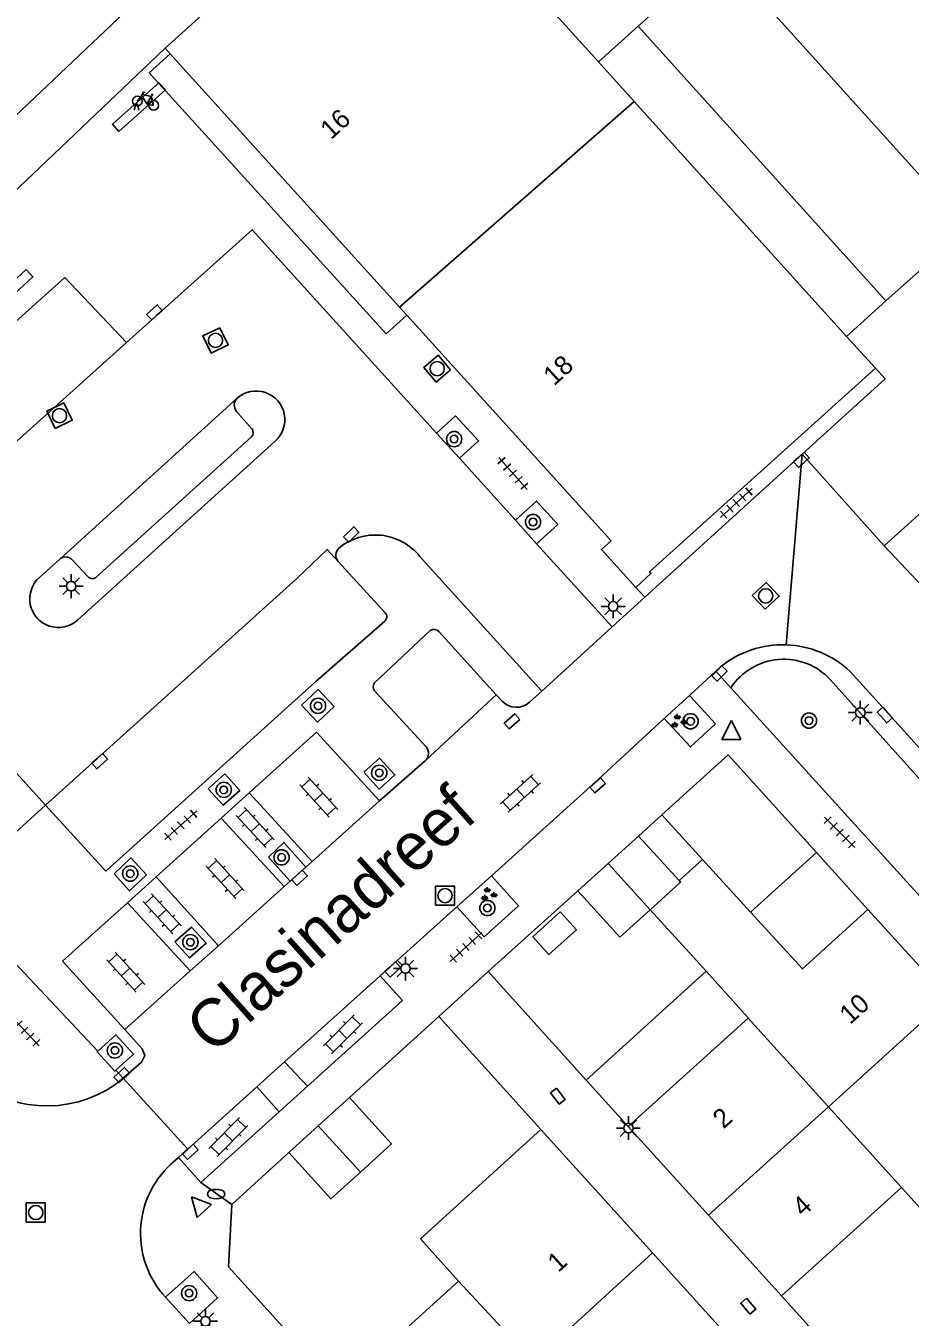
# Model space of a CAD drawing. Extents: x 132998 to 136004, y 396998 to 398512.
# Drawn here: x 133525.7 to 133572.2, y 398138.3 to 398206.2 of the extents above; entities that cross this region are included whole.
import ezdxf

# ---------------------------------------------------------------- set-up
doc = ezdxf.new("R2010")
doc.units = 0
for name, color, linetype in [('gg-afsc-erfafscheiding', 7, 'Continuous'), ('gg-afsc-hekwerk', 7, 'Continuous'), ('gg-afsc-muur', 7, 'Continuous'), ('gg-anno-huisnummerreeks BGT', 7, 'Continuous'), ('gg-anno-openbare ruimte label', 7, 'Continuous'), ('gg-bbg-bijgebouw', 7, 'Continuous'), ('gg-bbg-gedigitaliseerde bebouwing', 7, 'Continuous'), ('gg-bbg-gedigitaliseerde bijgebouw', 7, 'Continuous'), ('gg-bbg-hoofdgebouw', 7, 'Continuous'), ('gg-bbg-luifel en loopbrug', 7, 'Continuous'), ('gg-bbg-tussenscheiding', 7, 'Continuous'), ('gg-knt-verharding', 7, 'Continuous'), ('gg-knt-verharding nz', 7, 'Continuous'), ('gt-grn-groengrens', 7, 'Continuous'), ('gt-grn-weggrens', 7, 'Continuous'), ('gt-symb-boom', 7, 'Continuous'), ('gt-symb-brandkraan', 7, 'Continuous'), ('gt-symb-fietsenrek', 7, 'Continuous'), ('gt-symb-groenvak', 7, 'Continuous'), ('gt-symb-klinker verharding', 7, 'Continuous'), ('gt-symb-kolk', 7, 'Continuous'), ('gt-symb-kolk center center', 7, 'Continuous'), ('gt-symb-lichtmast', 7, 'Continuous'), ('gt-symb-rioolschacht', 7, 'Continuous'), ('gt-symb-tegel verharding', 7, 'Continuous'), ('gt-symb-waterafsluiter', 7, 'Continuous')]:
    doc.layers.add(name, color=color, linetype=linetype)

# ---------------------------------------------------------------- blocks, each defined once
blk = doc.blocks.new('gt0-TEG1')
at = {"layer": 'gt-symb-tegel verharding'}
for p, q in [((-1.125, 0), (1.125, 0)), ((-0.9, -0.25), (-0.9, 0.25)), ((-0.45, -0.25), (-0.45, 0.25)), ((0, -0.25), (0, 0.25)), ((0.45, -0.25), (0.45, 0.25)), ((0.9, -0.25), (0.9, 0.25))]:
    blk.add_line(p, q, dxfattribs=at)
blk = doc.blocks.new('gt0-KOLKCC')
at = {"layer": 'gt-symb-kolk center center'}
blk.add_lwpolyline([(-0.375, 0.2), (0.375, 0.2), (0.375, -0.2), (-0.375, -0.2)], close=True, dxfattribs=at)
blk = doc.blocks.new('gt0-WAFSL')
at = {"layer": 'gt-symb-waterafsluiter'}
for p, q in [((-0.5, -0.333), (0, 0.667)), ((0, 0.667), (0.5, -0.333)), ((0.5, -0.333), (-0.5, -0.333))]:
    blk.add_line(p, q, dxfattribs=at)
blk = doc.blocks.new('gt0-GRVAK')
at = {"layer": 'gt-symb-groenvak'}
for p, q in [((-0.11, 0.189), (-0.228, 0.24)), ((-0.182, 0.153), (0.088, 0.153)), ((-0.091, 0.211), (-0.156, 0.322)), ((-0.047, 0.214), (-0.047, 0.393)), ((-0.004, 0.211), (0.061, 0.322)), ((0.015, 0.189), (0.133, 0.24)), ((0.262, -0.052), (0.197, 0.059)), ((0.305, -0.049), (0.305, 0.13)), ((0.349, -0.052), (0.414, 0.059)), ((-0.245, -0.228), (-0.363, -0.177)), ((-0.318, -0.264), (-0.047, -0.264)), ((-0.226, -0.206), (-0.291, -0.095)), ((-0.183, -0.203), (-0.183, -0.024)), ((-0.139, -0.206), (-0.074, -0.095)), ((-0.12, -0.228), (-0.002, -0.177)), ((0.243, -0.074), (0.125, -0.023)), ((0.17, -0.11), (0.441, -0.11)), ((0.368, -0.074), (0.486, -0.023))]:
    blk.add_line(p, q, dxfattribs=at)
blk = doc.blocks.new('gt0-BOOM')
at = {"layer": 'gt-symb-boom'}
for radius in [0.4, 0.2]:
    blk.add_circle((0, 0), radius, dxfattribs=at)
blk = doc.blocks.new('gt0-LMAST')
at = {"layer": 'gt-symb-lichtmast'}
for p, q in [((-0.182, 0.173), (-0.447, 0.438)), ((-0.005, 0.246), (-0.005, 0.621)), ((0.172, 0.173), (0.437, 0.438)), ((-0.255, -0.004), (-0.63, -0.004)), ((-0.182, -0.181), (-0.447, -0.446)), ((-0.005, -0.254), (-0.005, -0.629)), ((0.437, -0.446), (0.172, -0.181)), ((0.245, -0.004), (0.62, -0.004))]:
    blk.add_line(p, q, dxfattribs=at)
blk.add_circle((-0.005, -0.004), 0.25, dxfattribs=at)
blk = doc.blocks.new('gt0-KOLK')
at = {"layer": 'gt-symb-kolk'}
blk.add_lwpolyline([(0, 0), (0.375, 0), (0.375, 0.4), (-0.375, 0.4), (-0.375, 0), (0, 0)], dxfattribs=at)
blk = doc.blocks.new('gt0-RS')
at = {"layer": 'gt-symb-rioolschacht'}
blk.add_lwpolyline([(-0.5, -0.5), (0.5, -0.5), (0.5, 0.5), (-0.5, 0.5)], close=True, dxfattribs=at)
blk.add_circle((0, 0), 0.375, dxfattribs=at)
blk = doc.blocks.new('gt0-KL1')
at = {"layer": 'gt-symb-klinker verharding'}
for p, q in [((-1.15, 0.3), (1.15, 0.3)), ((-1, -0.3), (-1, 0.3)), ((-0.5, 0.3), (-0.5, 0.45)), ((0, -0.3), (0, 0.3)), ((0.5, 0.3), (0.5, 0.45)), ((1, -0.3), (1, 0.3)), ((-1.15, -0.3), (1.15, -0.3)), ((-0.5, -0.45), (-0.5, -0.3)), ((0.5, -0.45), (0.5, -0.3))]:
    blk.add_line(p, q, dxfattribs=at)
blk = doc.blocks.new('gt0-BR')
at = {"layer": 'gt-symb-brandkraan'}
for centre, radius, start, end in [((-0.244, 0), 0.206, 107.56694, 252.43307), ((0.599, -2.664), 3, 106.89205, 107.56694), ((0, -0.691), 0.938, 73.10799, 106.89205), ((-0.599, -2.664), 3, 72.43309, 73.10799), ((0.244, 0), 0.206, 287.56695, 72.43309), ((0.599, 2.664), 3, 252.43307, 253.10797), ((0, 0.691), 0.938, 253.10797, 286.89206), ((-0.599, 2.664), 3, 286.89206, 287.56695)]:
    blk.add_arc(centre, radius, start, end, dxfattribs=at)
blk = doc.blocks.new('gt0-FREK')
at = {"layer": 'gt-symb-fietsenrek'}
for p, q in [((0.259, 0.762), (0.294, 0.823)), ((0.54, 0.335), (0.259, 0.762)), ((0.294, 0.823), (0.767, 0.714)), ((0.767, 0.714), (0.54, 0.335)), ((0.757, 0.841), (0.866, 0.816)), ((0.767, 0.714), (0.84, 0.822)), ((0.895, 0.252), (0.767, 0.714))]:
    blk.add_line(p, q, dxfattribs=at)
for points in [[(0.036, 0.476), (0.228, 0.708), (0.259, 0.762)], [(0.294, 0.823), (0.36, 0.937), (0.452, 0.935)], [(-0.124, 0), (-0.047, 0.312), (0.053, 0.312), (0.12, 0)], [(0.54, 0.335), (0.555, 0.305), (0.895, 0.252)]]:
    blk.add_lwpolyline(points, dxfattribs=at)
for centre in [(0.036, 0.476), (0.895, 0.252)]:
    blk.add_circle(centre, 0.252, dxfattribs=at)

msp = doc.modelspace()

# ---------------------------------------------------------------- linework, layer by layer
at = {"layer": 'gg-afsc-erfafscheiding'}
for p, q in [((133532.99, 398205.04), (133524.2, 398196.69)), ((133565.4, 398139.45), (133571.47, 398132.75))]:
    msp.add_line(p, q, dxfattribs=at)
at = {"layer": 'gg-afsc-hekwerk'}
for p, q in [((133557.861, 398206.204), (133555.78, 398204.322)), ((133570.892, 398191.762), (133568.827, 398189.894))]:
    msp.add_line(p, q, dxfattribs=at)
at = {"layer": 'gg-afsc-muur'}
for p, q in [((133562.6, 398167.9), (133559.104, 398164.737)), ((133567.237, 398162.771), (133562.6, 398167.9)), ((133549.98, 398156.5), (133554.69, 398160.75)), ((133555.128, 398150.799), (133549.98, 398156.5)), ((133547.39, 398154.14), (133542.68, 398149.88)), ((133552.753, 398148.201), (133547.39, 398154.14)), ((133539.5, 398146.99), (133536.5, 398144.26)), ((133537.875, 398139.274), (133542.15, 398134.55))]:
    msp.add_line(p, q, dxfattribs=at)
msp.add_lwpolyline([(133536.5, 398144.26), (133536.33, 398140.98), (133537.875, 398139.274)], dxfattribs=at)
at = {"layer": 'gg-bbg-bijgebouw'}
for p, q in [((133557.861, 398206.204), (133570.892, 398191.762)), ((133557.88, 398163.63), (133556.283, 398162.189)), ((133560.021, 398161.29), (133557.88, 398163.63)), ((133556.283, 398162.189), (133554.69, 398160.75)), ((133554.69, 398160.75), (133556.9, 398158.31)), ((133542.68, 398149.88), (133541.04, 398148.39)), ((133541.04, 398148.39), (133539.5, 398146.99))]:
    msp.add_line(p, q, dxfattribs=at)
for points in [[(133570.892, 398191.762), (133575.176, 398195.594), (133562.144, 398210.037), (133557.861, 398206.204)], [(133543.259, 398145.958), (133544.89, 398147.44), (133542.68, 398149.88)], [(133539.5, 398146.99), (133541.71, 398144.55), (133543.259, 398145.958)]]:
    msp.add_lwpolyline(points, dxfattribs=at)
at = {"layer": 'gg-bbg-gedigitaliseerde bebouwing'}
for p, q in [((133560.751, 398157.284), (133558.491, 398159.751)), ((133565.4, 398139.45), (133571.708, 398145.157))]:
    msp.add_line(p, q, dxfattribs=at)
msp.add_lwpolyline([(133578.01, 398150.86), (133577.269, 398150.189), (133578.947, 398148.336), (133573.385, 398143.303), (133571.708, 398145.157)], dxfattribs=at)
at = {"layer": 'gg-bbg-gedigitaliseerde bijgebouw'}
msp.add_line((133556.9, 398158.31), (133558.491, 398159.751), dxfattribs=at)
msp.add_lwpolyline([(133554.619, 398158.7), (133553.175, 398157.397), (133552.329, 398158.334), (133553.773, 398159.637), (133554.619, 398158.7)], dxfattribs=at)
at = {"layer": 'gg-bbg-hoofdgebouw'}
for p, q in [((133532.99, 398205.04), (133539.63, 398211.06)), ((133555.78, 398204.322), (133552.403, 398208.056)), ((133532.99, 398205.04), (133533.257, 398204.745)), ((133533.257, 398204.745), (133545.314, 398191.434)), ((133557.664, 398202.238), (133555.78, 398204.322)), ((133557.664, 398202.238), (133568.827, 398189.894)), ((133545.314, 398191.434), (133545.699, 398191.008)), ((133570.34, 398188.22), (133568.827, 398189.894)), ((133561.241, 398162.398), (133560.021, 398161.29)), ((133563.767, 398159.634), (133561.241, 398162.398)), ((133574.168, 398155.107), (133569.95, 398159.77)), ((133561.444, 398156.518), (133560.751, 398157.284)), ((133563.658, 398154.071), (133561.444, 398156.518)), ((133563.645, 398154.06), (133557.34, 398148.35)), ((133563.658, 398154.071), (133563.645, 398154.06)), ((133554.762, 398145.975), (133552.753, 398148.201)), ((133557.34, 398148.35), (133561.56, 398143.69)), ((133558.627, 398141.711), (133554.762, 398145.975)), ((133561.56, 398143.69), (133565.4, 398139.45)), ((133565.532, 398134.091), (133558.627, 398141.711)), ((133548.416, 398140.229), (133542.15, 398134.55))]:
    msp.add_line(p, q, dxfattribs=at)
for points in [[(133539.63, 398211.06), (133537.582, 398213.319), (133524.449, 398200.844), (133509.96, 398216.8)], [(133545.699, 398191.008), (133556.44, 398179.15), (133555.93, 398178.69), (133557.74, 398176.7)], [(133557.74, 398176.7), (133558.54, 398177.43), (133558.47, 398177.51), (133570.34, 398188.22)], [(133569.95, 398159.77), (133566.503, 398156.64), (133563.767, 398159.634)], [(133552.753, 398148.201), (133546.429, 398142.445), (133548.416, 398140.229)]]:
    msp.add_lwpolyline(points, dxfattribs=at)
at = {"layer": 'gg-bbg-luifel en loopbrug'}
for p, q in [((133544.622, 398190.032), (133545.699, 398191.008)), ((133559.104, 398164.737), (133557.88, 398163.63)), ((133561.241, 398162.398), (133559.104, 398164.737)), ((133563.767, 398159.634), (133567.237, 398162.771)), ((133569.95, 398159.77), (133567.237, 398162.771)), ((133561.444, 398156.518), (133555.128, 398150.799)), ((133557.34, 398148.35), (133555.128, 398150.799))]:
    msp.add_line(p, q, dxfattribs=at)
msp.add_lwpolyline([(133544.622, 398190.032), (133532.161, 398203.752), (133533.257, 398204.745)], dxfattribs=at)
at = {"layer": 'gg-bbg-tussenscheiding'}
for p, q in [((133557.664, 398202.238), (133545.314, 398191.434)), ((133556.283, 398162.189), (133558.491, 398159.751)), ((133574.168, 398155.107), (133567.865, 398149.4)), ((133567.865, 398149.4), (133563.645, 398154.06)), ((133567.865, 398149.4), (133561.56, 398143.69)), ((133571.708, 398145.157), (133567.865, 398149.4)), ((133541.04, 398148.39), (133543.259, 398145.958)), ((133552.357, 398135.99), (133558.627, 398141.711)), ((133548.416, 398140.229), (133552.357, 398135.99))]:
    msp.add_line(p, q, dxfattribs=at)
msp.add_lwpolyline([(133558.491, 398159.751), (133560.098, 398161.205), (133560.021, 398161.29)], dxfattribs=at)
at = {"layer": 'gg-knt-verharding'}
for p, q in [((133536.741, 398185.944), (133537.561, 398185.045)), ((133548.464, 398183.486), (133547.261, 398184.813)), ((133528.384, 398174.977), (133538.769, 398184.378)), ((133537.543, 398184.619), (133529.375, 398177.241)), ((133551.414, 398180.229), (133548.464, 398183.486)), ((133566.486, 398183.697), (133558.211, 398176.182)), ((133570.793, 398178.892), (133566.486, 398183.697)), ((133552.528, 398178.999), (133551.414, 398180.229)), ((133556.493, 398174.622), (133552.528, 398178.999)), ((133527.432, 398178.173), (133526.398, 398177.232)), ((133528.955, 398177.25), (133528.129, 398178.139)), ((133542.093, 398178.069), (133544.568, 398175.356)), ((133546.371, 398178.346), (133552.8, 398171.25)), ((133558.211, 398176.182), (133556.493, 398174.622)), ((133544.548, 398174.927), (133540.911, 398171.747)), ((133552.8, 398171.25), (133556.493, 398174.622)), ((133544.003, 398171.68), (133546.925, 398174.44)), ((133547.409, 398174.365), (133550.405, 398171.049)), ((133561.944, 398172.298), (133562.194, 398172.529)), ((133560.558, 398171.02), (133561.944, 398172.298)), ((133562.737, 398171.423), (133561.944, 398172.298)), ((133588.146, 398151.075), (133569.01, 398172.287)), ((133546.711, 398168.312), (133544.005, 398171.269)), ((133552.155, 398170.66), (133552.8, 398171.25)), ((133583.539, 398148.475), (133562.737, 398171.423)), ((133550.405, 398171.049), (133550.707, 398170.727)), ((133559.241, 398169.805), (133560.558, 398171.02)), ((133544.268, 398165.472), (133546.686, 398167.598)), ((133535.941, 398164.571), (133537.419, 398165.904)), ((133537.419, 398165.904), (133540.729, 398162.294)), ((133532.515, 398161.481), (133535.941, 398164.571)), ((133539.256, 398160.971), (133535.941, 398164.571)), ((133540.397, 398161.996), (133539.574, 398161.257)), ((133540.729, 398162.294), (133540.397, 398161.996)), ((133531.011, 398160.124), (133532.515, 398161.481)), ((133532.515, 398161.481), (133535.795, 398157.864)), ((133539.574, 398161.257), (133539.256, 398160.971)), ((133548.339, 398159.911), (133550.15, 398161.541)), ((133534.318, 398156.537), (133531.011, 398160.124)), ((133544.297, 398156.274), (133548.339, 398159.911)), ((133535.795, 398157.864), (133534.318, 398156.537)), ((133539.275, 398151.754), (133537.81, 398150.436)), ((133540.487, 398150.48), (133539.275, 398151.754)), ((133530.787, 398150.908), (133530.426, 398150.596)), ((133530.787, 398150.908), (133534.182, 398147.172)), ((133537.81, 398150.436), (133538.991, 398149.129)), ((133540.487, 398150.48), (133538.991, 398149.129)), ((133538.991, 398149.129), (133534.879, 398145.416)), ((133533.699, 398146.737), (133533.28, 398146.36)), ((133534.879, 398145.416), (133533.699, 398146.737)), ((133533.016, 398139.379), (133534.27, 398138.006))]:
    msp.add_line(p, q, dxfattribs=at)
for points in [[(133547.261, 398184.813), (133537.578, 398195.502), (133530.965, 398189.568)], [(133530.965, 398189.568), (133527.714, 398192.991), (133513.242, 398180.004), (133516.424, 398176.518)], [(133548.464, 398183.486), (133549.472, 398184.399), (133548.262, 398185.719), (133547.261, 398184.813)], [(133577.39, 398178.765), (133574.375, 398182.111), (133570.793, 398178.892)], [(133552.528, 398178.999), (133553.639, 398180.006), (133552.527, 398181.237), (133551.414, 398180.229)], [(133526.707, 398165.25), (133529.868, 398161.786), (133540.911, 398171.747)], [(133540.17, 398170.511), (133541.04, 398171.331), (133541.873, 398170.441), (133541.003, 398169.621), (133540.17, 398170.511)], [(133559.241, 398169.805), (133560.614, 398168.317), (133561.932, 398169.53), (133560.558, 398171.02)], [(133550.15, 398161.541), (133555.55, 398166.4), (133559.241, 398169.805)], [(133537.419, 398165.904), (133540.946, 398169.086), (133544.268, 398165.472)], [(133526.707, 398165.25), (133523.143, 398162.036), (133517.406, 398168.323)], [(133543.438, 398166.98), (133544.268, 398167.729), (133545.08, 398166.843), (133544.25, 398166.095), (133543.438, 398166.98)], [(133535.259, 398166.116), (133536.132, 398166.893), (133536.919, 398166.022), (133536.046, 398165.244), (133535.259, 398166.116)], [(133539.574, 398161.257), (133538.435, 398162.525), (133539.228, 398163.297), (133540.397, 398161.996)], [(133530.314, 398161.647), (133531.128, 398160.753), (133532.011, 398161.587), (133531.197, 398162.481), (133530.314, 398161.647)], [(133550.15, 398161.541), (133551.575, 398159.958), (133549.76, 398158.332), (133548.339, 398159.911)], [(133530.88, 398153.45), (133527.602, 398157.048), (133531.011, 398160.124)], [(133533.502, 398158.072), (133534.38, 398158.838), (133535.15, 398157.992), (133534.272, 398157.227), (133533.502, 398158.072)], [(133544.297, 398156.274), (133545.466, 398154.976), (133540.487, 398150.48)], [(133529.461, 398152.316), (133530.4, 398153.172), (133531.333, 398152.157), (133530.407, 398151.312)], [(133530.88, 398153.45), (133531.79, 398152.45), (133531.919, 398152.087), (133531.75, 398151.74), (133530.787, 398150.908)], [(133530.407, 398151.312), (133530.353, 398151.263), (133529.419, 398152.278), (133529.461, 398152.316)], [(133533.016, 398139.379), (133534.513, 398140.74), (133535.752, 398139.353), (133534.27, 398138.006)]]:
    msp.add_lwpolyline(points, dxfattribs=at)
for centre, radius, start, end in [((133537.782, 398185.517), 1.507, 310.91981, 131.35905), ((133537.168, 398186.27), 0.538, 135.34362, 217.34159), ((133537.269, 398184.844), 0.355, 320.64321, 34.51777), ((133544.04, 398176.448), 3.006, 39.15818, 129.41796), ((133542.462, 398178.4), 0.496, 131.73599, 221.89529), ((133527.763, 398177.8), 0.499, 42.8471, 131.5675), ((133529.169, 398177.45), 0.293, 223.04416, 314.50069), ((133527.38, 398176.095), 1.503, 130.80493, 311.93643), ((133544.344, 398175.151), 0.303, 312.29481, 42.36679), ((133547.119, 398174.09), 0.4, 43.46337, 118.91979), ((133565.462, 398168.479), 5.204, 87.96722, 128.90268), ((133565.462, 398168.478), 5.205, 47.03256, 87.96744), ((133544.232, 398171.476), 0.307, 138.21393, 222.34369), ((133551.466, 398171.444), 1.044, 223.3623, 311.33925), ((133546.33, 398167.968), 0.513, 313.90249, 42.08684), ((133526.781, 398155.786), 6.343, 226.46881, 305.08157), ((133536.638, 398142.738), 4.94, 132.83132, 222.83724)]:
    msp.add_arc(centre, radius, start, end, dxfattribs=at)
at = {"layer": 'gg-knt-verharding nz'}
for p, q in [((133516.424, 398176.518), (133530.965, 398189.568)), ((133536.786, 398186.648), (133527.432, 398178.173)), ((133570.793, 398178.892), (133573.875, 398175.616)), ((133526.707, 398165.25), (133539.9, 398177.152)), ((133516.424, 398176.518), (133526.707, 398165.25)), ((133546.686, 398167.598), (133550.405, 398171.049)), ((133540.729, 398162.294), (133544.268, 398165.472)), ((133535.795, 398157.864), (133539.256, 398160.971)), ((133530.88, 398153.45), (133534.318, 398156.537)), ((133539.275, 398151.754), (133544.297, 398156.274)), ((133534.182, 398147.172), (133537.81, 398150.436)), ((133533.699, 398146.737), (133534.182, 398147.172))]:
    msp.add_line(p, q, dxfattribs=at)
for points in [[(133530.559, 398200.673), (133533.006, 398202.858), (133532.669, 398203.233), (133530.222, 398201.048), (133530.559, 398200.673)], [(133525.694, 398193.406), (133526.04, 398193.031), (133523.167, 398190.388), (133522.82, 398190.763), (133525.694, 398193.406)], [(133542.093, 398178.069), (133541.515, 398178.701), (133539.9, 398177.152)]]:
    msp.add_lwpolyline(points, dxfattribs=at)
at = {"layer": 'gt-grn-groengrens'}
msp.add_lwpolyline([(133567.967, 398171.85), (133586.516, 398151.2), (133583.539, 398148.475)], dxfattribs=at)
msp.add_arc((133565.519, 398169.594), 3.329, 42.66224, 146.67281, dxfattribs=at)
at = {"layer": 'gt-grn-weggrens'}
for p, q in [((133566.486, 398183.697), (133565.647, 398173.68)), ((133558.211, 398176.182), (133557.74, 398176.7)), ((133529.461, 398152.316), (133524.49, 398157.593)), ((133547.39, 398154.14), (133549.98, 398156.5)), ((133530.787, 398150.908), (133530.407, 398151.312)), ((133536.5, 398144.26), (133534.879, 398145.416))]:
    msp.add_line(p, q, dxfattribs=at)
msp.add_lwpolyline([(133570.34, 398188.22), (133570.85, 398187.66), (133566.486, 398183.697)], dxfattribs=at)

# ---------------------------------------------------------------- block references
at = {"layer": 'gt-symb-boom'}
for p in [(133548.19, 398184.496), (133552.337, 398180.138), (133541.033, 398170.473), (133560.622, 398169.661), (133566.849, 398169.698), (133544.253, 398166.951), (133536.077, 398166.056), (133539.115, 398162.507), (133531.158, 398161.656), (133549.937, 398159.845), (133534.322, 398158.049), (133530.352, 398152.355), (133534.256, 398139.597)]:
    msp.add_blockref('gt0-BOOM', p, dxfattribs=at)
at = {"layer": 'gt-symb-brandkraan'}
msp.add_blockref('gt0-BR', (133535.676, 398144.807), dxfattribs=at)
at = {"layer": 'gt-symb-fietsenrek'}
msp.add_blockref('gt0-FREK', (133531.494, 398201.791), dxfattribs=at)
at = {"layer": 'gt-symb-groenvak'}
for p in [(133559.972, 398169.652), (133549.98, 398160.556)]:
    msp.add_blockref('gt0-GRVAK', p, dxfattribs=at)
at = {"layer": 'gt-symb-klinker verharding'}
for p, rotation in [((133541.071, 398165.676), 132.28524834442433), ((133551.681, 398165.874), -138.00000872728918), ((133537.734, 398164.074), -47.31004221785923), ((133536.155, 398161.393), 132.28524834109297), ((133532.834, 398159.543), -47.31004222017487), ((133530.922, 398156.476), 132.28524834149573), ((133542.342, 398153.204), 45.364420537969), ((133536.317, 398147.811), 45.36442053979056)]:
    msp.add_blockref('gt0-KL1', p, dxfattribs=dict(at, rotation=rotation))
at = {"layer": 'gt-symb-kolk'}
for p, rotation in [((133532.565, 398191.01), 42.12343818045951), ((133566.314, 398183.548), -137.55289814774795), ((133561.996, 398172.314), -134.83791901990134), ((133570.98, 398170.124), 132.08093041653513), ((133529.42, 398167.709), -137.95744984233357), ((133555.6, 398166.441), -138.00000872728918), ((133539.927, 398161.577), -138.24275297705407), ((133544.829, 398156.76), -137.9190695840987), ((133530.848, 398150.917), 42.323816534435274), ((133534.182, 398147.175), -137.59519959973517)]:
    msp.add_blockref('gt0-KOLK', p, dxfattribs=dict(at, rotation=rotation))
at = {"layer": 'gt-symb-kolk center center'}
for p, rotation in [((133542.776, 398179.481), 44.001320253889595), ((133551.23, 398169.66), -138.14595932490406), ((133553.64, 398149.956), -51.9039146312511), ((133563.655, 398138.913), -50.23109116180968)]:
    msp.add_blockref('gt0-KOLKCC', p, dxfattribs=dict(at, rotation=rotation))
at = {"layer": 'gt-symb-lichtmast'}
for p in [(133528.057, 398176.769), (133556.557, 398175.707), (133569.552, 398170.119), (133545.638, 398156.665), (133557.359, 398148.279), (133535.119, 398138.12)]:
    msp.add_blockref('gt0-LMAST', p, dxfattribs=at)
at = {"layer": 'gt-symb-rioolschacht'}
for p, rotation in [((133535.642, 398189.685), -154.2804870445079), ((133547.298, 398188.201), 130.37762975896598), ((133527.438, 398185.728), 25.719512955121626), ((133564.573, 398176.254), 43.21767957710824)]:
    msp.add_blockref('gt0-RS', p, dxfattribs=dict(at, rotation=rotation))
for p in [(133547.714, 398160.497), (133526.193, 398143.837)]:
    msp.add_blockref('gt0-RS', p, dxfattribs=at)
at = {"layer": 'gt-symb-tegel verharding'}
for p, rotation in [((133551.279, 398182.695), 131.59548170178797), ((133563.024, 398181.136), -137.7571566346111), ((133533.819, 398164.193), 42.04255015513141), ((133568.464, 398163.822), -45.243120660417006), ((133548.812, 398157.797), 42.77092864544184), ((133525.601, 398153.413), -46.70135460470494)]:
    msp.add_blockref('gt0-TEG1', p, dxfattribs=dict(at, rotation=rotation))
at = {"layer": 'gt-symb-waterafsluiter'}
msp.add_blockref('gt0-WAFSL', (133562.77, 398169.038), dxfattribs=at)
at = {"layer": 'gt-symb-waterafsluiter', "rotation": 42.20433768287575}
msp.add_blockref('gt0-WAFSL', (133534.832, 398144.164), dxfattribs=at)

# ---------------------------------------------------------------- texts
at = {"layer": 'gg-anno-huisnummerreeks BGT'}
for s, rotation, p in [('16', 42.2, (133541.718, 398200.204)), ('18', 42.2, (133553.443, 398187.259)), ('10', 42.1, (133569.01, 398153.688)), ('2', 42.2, (133562.352, 398148.196)), ('4', 42.2, (133566.532, 398143.579)), ('1', 42.2, (133553.665, 398140.651))]:
    msp.add_text(s, height=1, rotation=rotation, dxfattribs=at).set_placement(p)
at = {"layer": 'gg-anno-openbare ruimte label'}
msp.add_text('Clasinadreef', height=2.5, rotation=41.8, dxfattribs=at).set_placement((133535.519, 398152.077))

doc.saveas('drawing.dxf')
